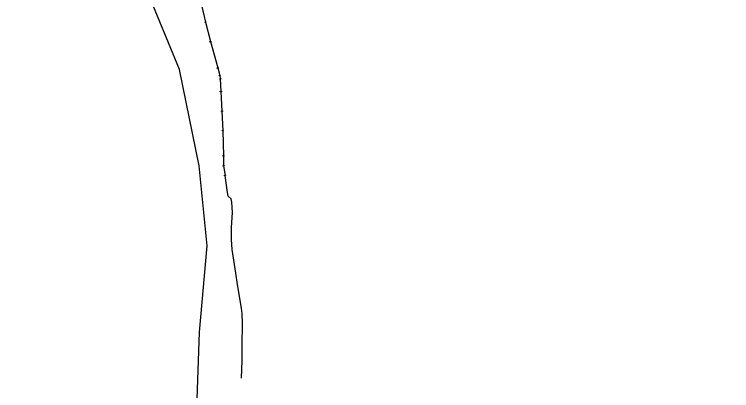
# Model space of a CAD drawing. Extents: x -643842 to -636370, y -1119190 to -1110210.
# Drawn here: x -640807 to -639080, y -1117978 to -1117073 of the extents above; entities that cross this region are included whole.
import ezdxf

# ---------------------------------------------------------------- set-up
doc = ezdxf.new("R2010")
doc.units = 0
for name, color, linetype in [('Default', 7, 'Continuous'), ('Level 21', 7, 'Continuous'), ('Level 25', 7, 'Continuous'), ('Level 28', 7, 'Continuous')]:
    doc.layers.add(name, color=color, linetype=linetype)

msp = doc.modelspace()

# ---------------------------------------------------------------- linework, layer by layer
at = {"layer": 'Default'}
for points in [[(-640347.1, -1117091.7), (-640347.1, -1117091.6), (-640347.1, -1117091.6), (-640347, -1117091.5), (-640346.9, -1117091.5), (-640346.8, -1117091.5), (-640346.8, -1117091.5), (-640346.7, -1117091.5), (-640346.7, -1117091.5)], [(-640346.6, -1117091.9), (-640346.6, -1117092), (-640346.6, -1117092), (-640346.7, -1117092.1), (-640346.8, -1117092.1), (-640346.8, -1117092.1), (-640346.9, -1117092.1), (-640347, -1117092.1), (-640347, -1117092.1)], [(-640335.2, -1117138.5), (-640335.2, -1117138.4), (-640335.2, -1117138.4), (-640335.1, -1117138.3), (-640335, -1117138.3), (-640334.9, -1117138.3), (-640334.8, -1117138.3), (-640334.8, -1117138.3), (-640334.8, -1117138.4)], [(-640334.6, -1117138.8), (-640334.7, -1117138.8), (-640334.7, -1117138.8), (-640334.8, -1117138.9), (-640334.8, -1117138.9), (-640334.9, -1117139), (-640335, -1117138.9), (-640335.1, -1117138.9), (-640335.1, -1117138.9)], [(-640317.8, -1117201.9), (-640317.8, -1117201.8), (-640317.8, -1117201.8), (-640317.7, -1117201.7), (-640317.6, -1117201.7), (-640317.5, -1117201.7), (-640317.5, -1117201.7), (-640317.4, -1117201.7), (-640317.4, -1117201.7)], [(-640317.3, -1117202.1), (-640317.3, -1117202.2), (-640317.3, -1117202.2), (-640317.4, -1117202.3), (-640317.5, -1117202.3), (-640317.5, -1117202.3), (-640317.6, -1117202.3), (-640317.7, -1117202.3), (-640317.7, -1117202.3)], [(-640312.6, -1117220.3), (-640312.5, -1117220.2), (-640312.5, -1117220.2), (-640312.4, -1117220.1), (-640312.3, -1117220.1), (-640312.3, -1117220.1), (-640312.2, -1117220.2), (-640312.1, -1117220.2), (-640312.1, -1117220.2)], [(-640312, -1117220.6), (-640312.1, -1117220.7), (-640312.1, -1117220.7), (-640312.2, -1117220.7), (-640312.3, -1117220.7), (-640312.3, -1117220.8), (-640312.4, -1117220.7), (-640312.5, -1117220.7), (-640312.5, -1117220.7)], [(-640311.6, -1117228.1), (-640311.5, -1117228.1), (-640311.5, -1117228.1), (-640311.4, -1117228), (-640311.3, -1117228), (-640311.2, -1117228), (-640311.2, -1117228.1), (-640311.1, -1117228.1), (-640311.1, -1117228.1)], [(-640311.1, -1117228.5), (-640311.1, -1117228.6), (-640311.1, -1117228.6), (-640311.2, -1117228.6), (-640311.3, -1117228.6), (-640311.4, -1117228.6), (-640311.5, -1117228.6), (-640311.5, -1117228.6), (-640311.5, -1117228.5)], [(-640310.1, -1117258.2), (-640310.1, -1117258.2), (-640310, -1117258.1), (-640309.9, -1117258.1), (-640309.9, -1117258.1), (-640309.8, -1117258.1), (-640309.7, -1117258.1), (-640309.7, -1117258.2), (-640309.6, -1117258.2)], [(-640309.6, -1117258.6), (-640309.6, -1117258.6), (-640309.7, -1117258.7), (-640309.7, -1117258.7), (-640309.8, -1117258.7), (-640309.9, -1117258.7), (-640310, -1117258.7), (-640310, -1117258.7), (-640310.1, -1117258.6)], [(-640307.3, -1117305.6), (-640307.3, -1117305.5), (-640307.2, -1117305.5), (-640307.2, -1117305.4), (-640307.1, -1117305.4), (-640307, -1117305.4), (-640306.9, -1117305.5), (-640306.9, -1117305.5), (-640306.8, -1117305.5)], [(-640306.8, -1117305.9), (-640306.8, -1117306), (-640306.9, -1117306), (-640307, -1117306.1), (-640307, -1117306.1), (-640307.1, -1117306.1), (-640307.2, -1117306), (-640307.3, -1117306), (-640307.3, -1117306)], [(-640305.6, -1117352.6), (-640305.6, -1117352.5), (-640305.6, -1117352.5), (-640305.5, -1117352.5), (-640305.4, -1117352.5), (-640305.3, -1117352.5), (-640305.3, -1117352.5), (-640305.2, -1117352.5), (-640305.2, -1117352.6)], [(-640305.2, -1117353), (-640305.2, -1117353), (-640305.2, -1117353), (-640305.3, -1117353.1), (-640305.4, -1117353.1), (-640305.5, -1117353.1), (-640305.5, -1117353), (-640305.6, -1117353), (-640305.6, -1117353)], [(-640304, -1117413), (-640303.9, -1117413), (-640303.9, -1117412.9), (-640303.8, -1117412.9), (-640303.7, -1117412.9), (-640303.7, -1117412.9), (-640303.6, -1117412.9), (-640303.5, -1117413), (-640303.5, -1117413)], [(-640303.5, -1117413.4), (-640303.5, -1117413.4), (-640303.6, -1117413.5), (-640303.6, -1117413.5), (-640303.7, -1117413.5), (-640303.8, -1117413.5), (-640303.9, -1117413.5), (-640303.9, -1117413.4), (-640304, -1117413.4)], [(-640303.3, -1117437.1), (-640303.3, -1117437), (-640303.3, -1117437), (-640303.2, -1117437), (-640303.1, -1117436.9), (-640303, -1117436.9), (-640303, -1117437), (-640302.9, -1117437), (-640302.9, -1117437)], [(-640302.8, -1117437.4), (-640302.8, -1117437.5), (-640302.9, -1117437.5), (-640303, -1117437.5), (-640303, -1117437.6), (-640303.1, -1117437.6), (-640303.2, -1117437.5), (-640303.2, -1117437.5), (-640303.3, -1117437.5)], [(-640299.9, -1117460.3), (-640299.9, -1117460.2), (-640299.8, -1117460.2), (-640299.8, -1117460.2), (-640299.7, -1117460.1), (-640299.6, -1117460.1), (-640299.5, -1117460.2), (-640299.5, -1117460.2), (-640299.4, -1117460.2)], [(-640299.4, -1117460.6), (-640299.4, -1117460.7), (-640299.4, -1117460.7), (-640299.5, -1117460.7), (-640299.6, -1117460.8), (-640299.7, -1117460.8), (-640299.8, -1117460.7), (-640299.8, -1117460.7), (-640299.8, -1117460.7)]]:
    msp.add_open_spline(points, degree=3, dxfattribs=at)
at = {"layer": 'Level 21'}
for points in [[(-640482.9, -1116196.6), (-640487.2, -1116238.8), (-640493.3, -1116292.8), (-640499.1, -1116352.8), (-640497.2, -1116376.7), (-640490, -1116412.5), (-640477.4, -1116465.8), (-640459.7, -1116547.6), (-640439.4, -1116640.8), (-640427.5, -1116698.3), (-640424, -1116715.7), (-640416.1, -1116754.6), (-640406.4, -1116802), (-640395.7, -1116855.4), (-640385.6, -1116913.2), (-640376.2, -1116950.2), (-640367, -1116997.6), (-640356.6, -1117050.8), (-640346.8, -1117091.8), (-640334.9, -1117138.6), (-640317.5, -1117202)], [(-640317.5, -1117202), (-640312.3, -1117220.4), (-640311.3, -1117228.3), (-640309.8, -1117258.4), (-640307.1, -1117305.8), (-640305.4, -1117352.8), (-640303.7, -1117413.2), (-640303.1, -1117437.2), (-640299.6, -1117460.4)], [(-640259.9, -1117948), (-640258.9, -1117905.8), (-640258.2, -1117870.1), (-640257.5, -1117815.8), (-640258.4, -1117792.6), (-640260.2, -1117779.7), (-640269.4, -1117722.6), (-640273.5, -1117695.7), (-640277.1, -1117674.7), (-640282.3, -1117638.9), (-640284.4, -1117614.8), (-640284.1, -1117585.3), (-640282.2, -1117549.2), (-640283.4, -1117525.1), (-640284.7, -1117516.5), (-640292.4, -1117510), (-640294.1, -1117501.7), (-640299.6, -1117460.4)]]:
    msp.add_lwpolyline(points, dxfattribs=at)
at = {"layer": 'Level 25'}
msp.add_lwpolyline([(-639077.3, -1119136), (-639172.9, -1119162.9), (-639236.8, -1119189.7), (-639306.2, -1119143.3), (-639539.1, -1118879.5), (-639728.6, -1118703.5), (-639916.5, -1118617.8), (-640214.1, -1118578.9), (-640326.3, -1118384.6), (-640375.2, -1118228.2), (-640361, -1117837.1), (-640343.1, -1117629.7), (-640362.4, -1117437.6), (-640409.4, -1117205.3), (-640489.1, -1117012.6), (-640673.9, -1116644.5), (-640719.7, -1116499.9), (-640806.9, -1116216.9), (-640794.6, -1116211.2), (-640059.3, -1115952.5)], dxfattribs=at)
at = {"layer": 'Level 28'}
for points in [[(-640347, -1117092.1), (-640347.9, -1117092.7), (-640348.2, -1117091.5), (-640347.1, -1117091.7)], [(-640346.7, -1117091.5), (-640345.8, -1117090.9)], [(-640345.8, -1117090.9), (-640345.5, -1117092.1), (-640346.6, -1117091.9)], [(-640335.1, -1117138.9), (-640336, -1117139.6), (-640336.3, -1117138.4), (-640335.2, -1117138.5)], [(-640334.8, -1117138.4), (-640333.9, -1117137.7)], [(-640333.9, -1117137.7), (-640333.6, -1117138.9), (-640334.6, -1117138.8)], [(-640317.7, -1117202.3), (-640318.6, -1117202.9), (-640318.9, -1117201.7), (-640317.8, -1117201.9)], [(-640317.4, -1117201.7), (-640316.5, -1117201.1)], [(-640316.5, -1117201.1), (-640316.2, -1117202.3), (-640317.3, -1117202.1)], [(-640312.5, -1117220.7), (-640313.5, -1117221.2), (-640313.6, -1117220), (-640312.6, -1117220.3)], [(-640312.1, -1117220.2), (-640311.1, -1117219.7)], [(-640311.1, -1117219.7), (-640311, -1117220.9), (-640312, -1117220.6)], [(-640311.5, -1117228.5), (-640312.5, -1117229), (-640312.6, -1117227.8), (-640311.6, -1117228.1)], [(-640310.1, -1117227.6), (-640310, -1117228.9), (-640311.1, -1117228.5)], [(-640311.1, -1117228.1), (-640310.1, -1117227.6)], [(-640310.1, -1117258.6), (-640311.1, -1117259.1), (-640311.1, -1117257.9), (-640310.1, -1117258.2)], [(-640308.6, -1117257.7), (-640308.6, -1117259), (-640309.6, -1117258.6)], [(-640309.6, -1117258.2), (-640308.6, -1117257.7)], [(-640307.3, -1117306), (-640308.3, -1117306.4), (-640308.3, -1117305.2), (-640307.3, -1117305.6)], [(-640305.8, -1117305.1), (-640305.8, -1117306.3), (-640306.8, -1117305.9)], [(-640306.8, -1117305.5), (-640305.8, -1117305.1)], [(-640305.6, -1117353), (-640306.6, -1117353.4), (-640306.7, -1117352.2), (-640305.6, -1117352.6)], [(-640304.2, -1117352.1), (-640304.1, -1117353.4), (-640305.2, -1117353)], [(-640305.2, -1117352.6), (-640304.2, -1117352.1)], [(-640304, -1117413.4), (-640305, -1117413.9), (-640305, -1117412.6), (-640304, -1117413)], [(-640302.5, -1117412.5), (-640302.5, -1117413.8), (-640303.5, -1117413.4)], [(-640303.5, -1117413), (-640302.5, -1117412.5)], [(-640303.3, -1117437.5), (-640304.2, -1117438.1), (-640304.4, -1117436.8), (-640303.3, -1117437.1)], [(-640302.9, -1117437), (-640301.9, -1117436.4)], [(-640301.9, -1117436.4), (-640301.8, -1117437.7), (-640302.8, -1117437.4)], [(-640299.8, -1117460.7), (-640300.8, -1117461.2), (-640301, -1117460), (-640299.9, -1117460.3)], [(-640298.5, -1117459.7), (-640298.3, -1117460.9), (-640299.4, -1117460.6)], [(-640299.4, -1117460.2), (-640298.5, -1117459.7)]]:
    msp.add_lwpolyline(points, dxfattribs=at)

doc.saveas('drawing.dxf')
